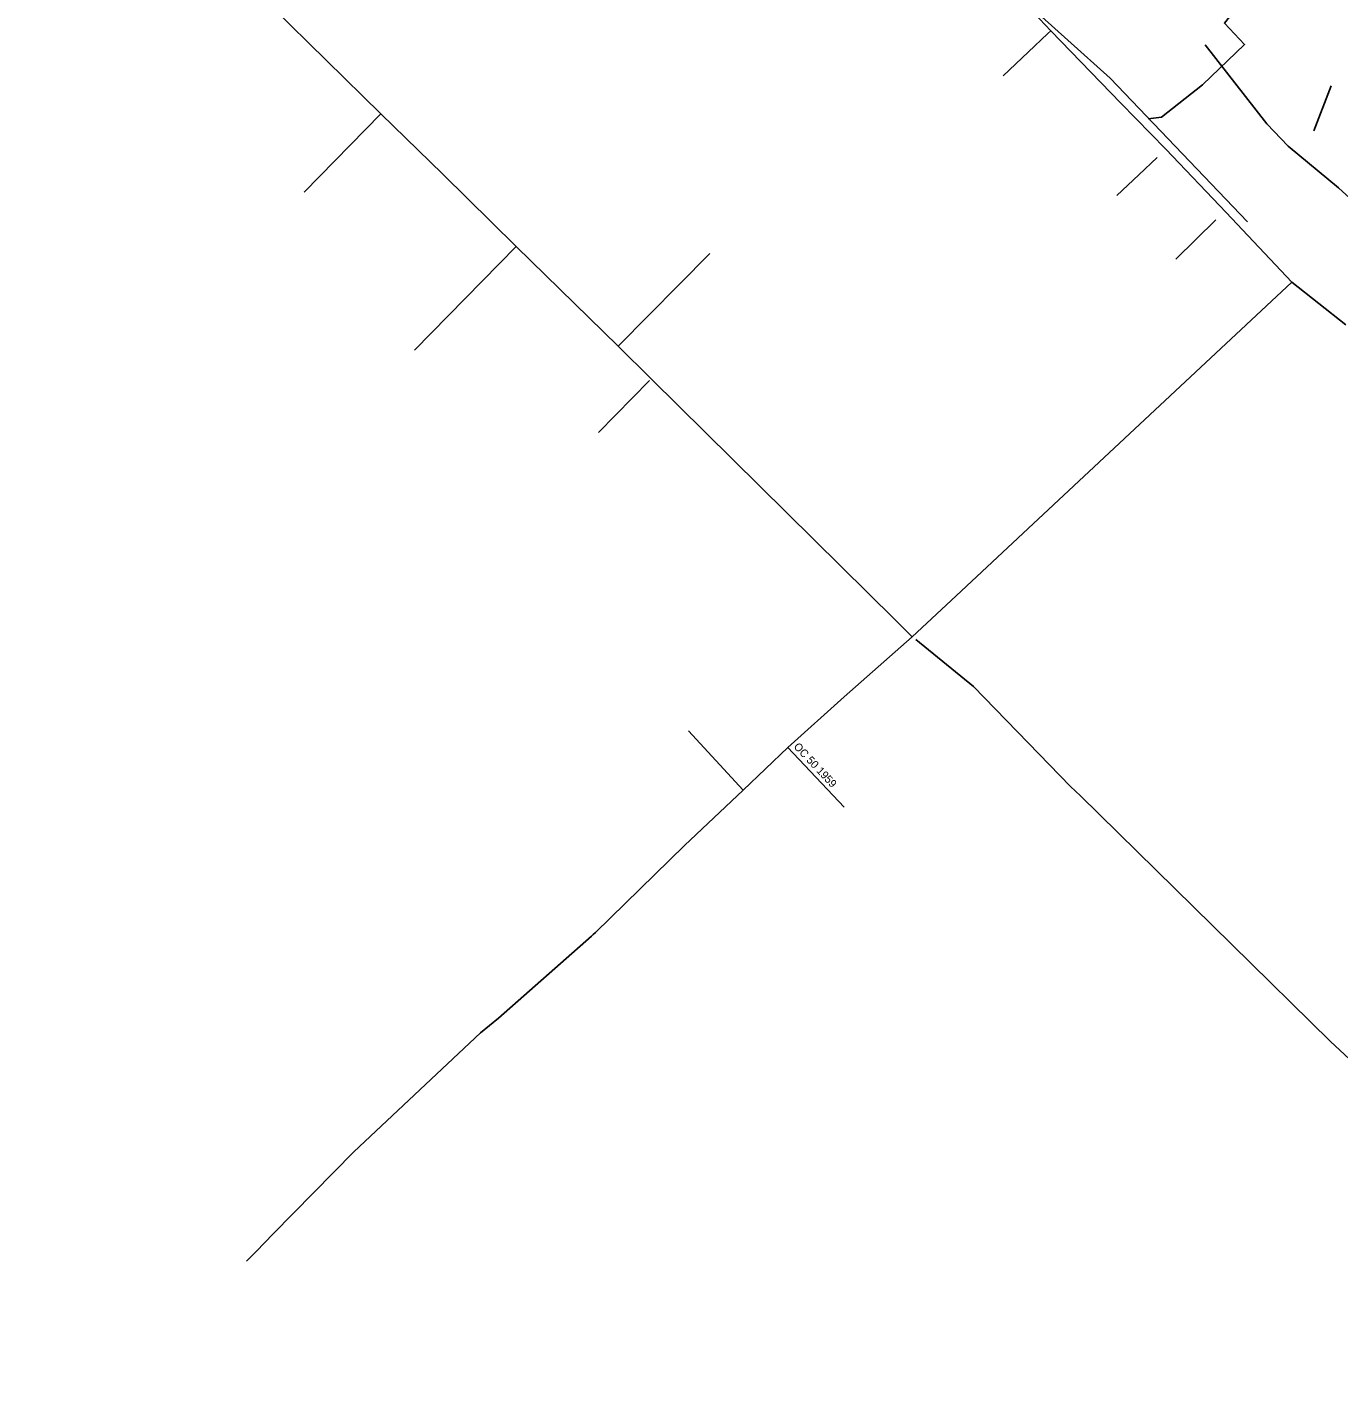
# Model space of a CAD drawing. Extents: x -748507 to -687366, y -1057342 to -1024924.
# Drawn here: x -743877.6 to -743710.4, y -1040823.8 to -1040648.6 of the extents above; entities that cross this region are included whole.
import ezdxf

# ---------------------------------------------------------------- set-up
doc = ezdxf.new("R2010")
doc.units = 0
for name, color, linetype in [('Kanalizace - pražské vodovody a kanalizace', 7, 'Continuous'), ('NTL - PRAŽSKÁ PLYNÁRENSKÁ', 7, 'Continuous'), ('Telefonica O2', 7, 'Continuous')]:
    doc.layers.add(name, color=color, linetype=linetype)

msp = doc.modelspace()

# ---------------------------------------------------------------- linework, layer by layer
at = {"layer": 'Kanalizace - pražské vodovody a kanalizace'}
msp.add_line((-743713.54, -1040661.84), (-743711.34, -1040656.08), dxfattribs=at)
msp.add_lwpolyline([(-743661.02, -1040706.94), (-743698.38, -1040680.07), (-743710.4, -1040669.09), (-743716.83, -1040663.79), (-743719.56, -1040660.92), (-743727.43, -1040650.86)], dxfattribs=at)
at = {"layer": 'NTL - PRAŽSKÁ PLYNÁRENSKÁ'}
for p, q in [((-743832.58, -1040659.65), (-743842.36, -1040669.64)), ((-743726.04, -1040673.19), (-743731.15, -1040678.19)), ((-743815.29, -1040676.58), (-743828.26, -1040689.83)), ((-743802.31, -1040689.29), (-743790.6, -1040677.49)), ((-743716.35, -1040681.16), (-743709.47, -1040686.59)), ((-743798.29, -1040693.68), (-743804.81, -1040700.32)), ((-743764.33, -1040726.74), (-743756.96, -1040732.73)), ((-743786.35, -1040745.93), (-743793.32, -1040738.37)), ((-743780.64, -1040740.5), (-743773.49, -1040748.11))]:
    msp.add_line(p, q, dxfattribs=at)
for points in [[(-743716.35, -1040681.16), (-743724.76, -1040672.26), (-743732.44, -1040664.19), (-743738.16, -1040658.3), (-743747.12, -1040649.08), (-743750, -1040646.01), (-743757.64, -1040637.86), (-743782.8, -1040611.09), (-743795.43, -1040597.93)], [(-743764.78, -1040726.37), (-743766.96, -1040724.22), (-743798.08, -1040693.47), (-743802.31, -1040689.29), (-743815.29, -1040676.58), (-743824.66, -1040667.34), (-743832.58, -1040659.65), (-743846.44, -1040646.04), (-743850.01, -1040642.52), (-743862.01, -1040630.54), (-743877.65, -1040615.35)], [(-743747.12, -1040649.08), (-743747.48, -1040649.42), (-743750, -1040651.81), (-743753.18, -1040654.83)], [(-743733.54, -1040665.23), (-743735.89, -1040667.45), (-743738.69, -1040670.1)], [(-743764.78, -1040726.37), (-743759.2, -1040721.16), (-743750, -1040712.57), (-743716.35, -1040681.16)], [(-743849.72, -1040806.04), (-743848.48, -1040804.79), (-743846.29, -1040802.56), (-743836, -1040792.11), (-743819.84, -1040776.91), (-743817.58, -1040775.04), (-743805.7, -1040764.57), (-743805.48, -1040764.37), (-743805.19, -1040764.11), (-743793.82, -1040753.03), (-743786.35, -1040745.93), (-743780.64, -1040740.5), (-743773.49, -1040734.06), (-743764.78, -1040726.37)], [(-743756.96, -1040732.73), (-743750, -1040739.9), (-743744.59, -1040745.47), (-743743.34, -1040746.69), (-743724.07, -1040765.61), (-743711.44, -1040778.01), (-743707.83, -1040781.37), (-743681.23, -1040807.7), (-743664.83, -1040823.82)]]:
    msp.add_lwpolyline(points, dxfattribs=at)
at = {"layer": 'Telefonica O2'}
for points in [[(-743722.01, -1040673.45), (-743739.52, -1040655.13), (-743750.33, -1040645.4), (-743753.96, -1040641.54), (-743758.26, -1040636.54), (-743763.08, -1040630.97), (-743796.83, -1040594.96)], [(-743734.67, -1040660.29), (-743732.99, -1040660.08), (-743727.75, -1040655.96), (-743722.39, -1040650.8), (-743724.96, -1040648.09), (-743721.93, -1040644.21), (-743713.37, -1040636.18), (-743713.78, -1040635.9)], [(-743727.75, -1040655.96), (-743722.39, -1040650.8)]]:
    msp.add_lwpolyline(points, dxfattribs=at)

# ---------------------------------------------------------------- texts
at = {"layer": 'NTL - PRAŽSKÁ PLYNÁRENSKÁ'}
msp.add_text('OC 50 1959', height=1, rotation=313.2072, dxfattribs=at).set_placement((-743779.98, -1040740.46))

doc.saveas('drawing.dxf')
